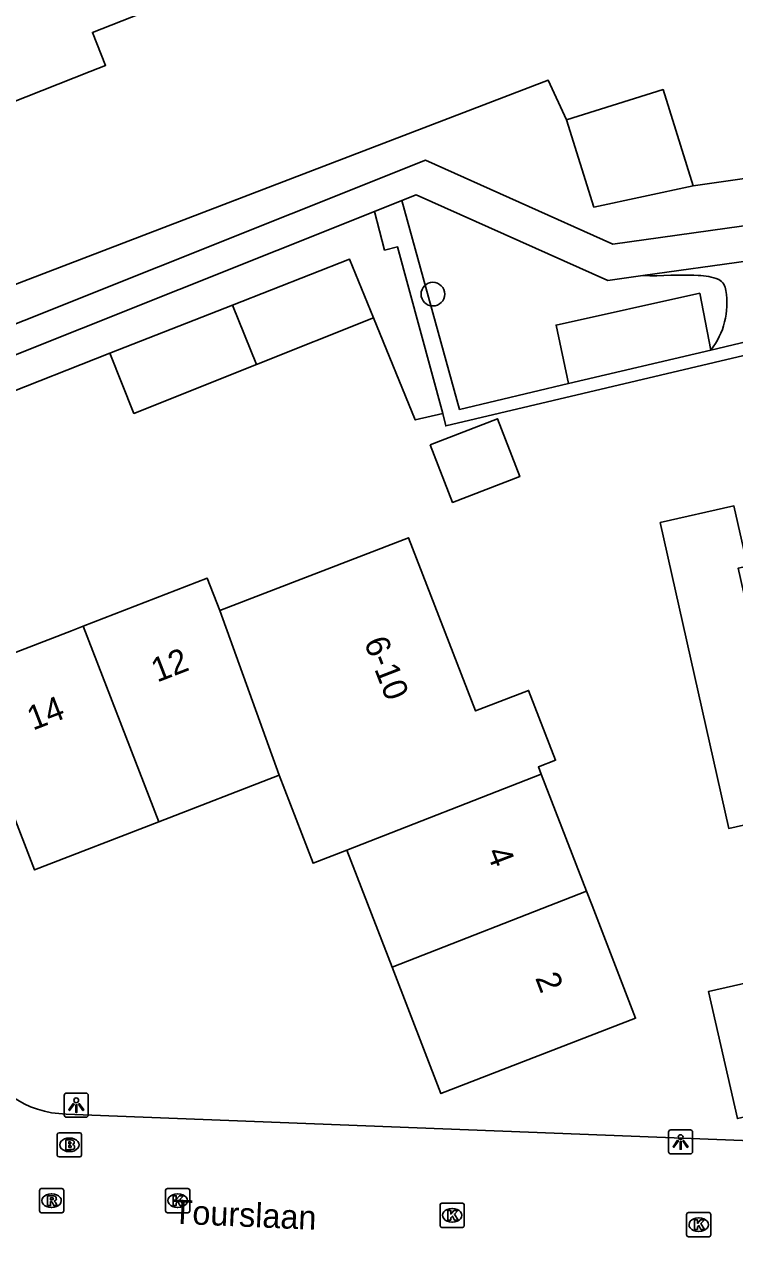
# Model space of a CAD drawing. Extents: x 158474 to 159560, y 388525 to 389605.
# Drawn here: x 159037.9 to 159067.3, y 388584.4 to 388634.5 of the extents above; entities that cross this region are included whole.
import ezdxf

# ---------------------------------------------------------------- set-up
doc = ezdxf.new("R2010")
doc.units = 0
for name, color, linetype in [('IMGEO_Boom', 7, 'Continuous'), ('IMGEO_Brandkraan', 7, 'Continuous'), ('IMGEO_Grasland_overig', 7, 'Continuous'), ('IMGEO_Groenvoorziening', 7, 'Continuous'), ('IMGEO_Kolk', 7, 'Continuous'), ('IMGEO_Lichtpunt', 7, 'Continuous'), ('IMGEO_Openbare_ruimte_label', 7, 'Continuous'), ('IMGEO_Pand', 7, 'Continuous'), ('IMGEO_Pand_nummerreeks', 7, 'Continuous'), ('IMGEO_Rijbaan_lokaal_open', 7, 'Continuous'), ('IMGEO_Rioolput', 7, 'Continuous'), ('IMGEO_Voetpad_halfverhard', 7, 'Continuous'), ('IMGEO_Voetpad_open', 7, 'Continuous')]:
    doc.layers.add(name, color=color, linetype=linetype)

msp = doc.modelspace()

# ---------------------------------------------------------------- linework, layer by layer
at = {"layer": 'IMGEO_Boom'}
msp.add_circle((159054.819, 388623.372), 0.489, dxfattribs=at)
at = {"layer": 'IMGEO_Brandkraan'}
for p, q in [((159039.284, 388587.754), (159039.284, 388588.606)), ((159039.359, 388588.68), (159040.211, 388588.68)), ((159039.772, 388588.46), (159039.797, 388588.46)), ((159040.285, 388588.606), (159040.285, 388587.754)), ((159039.795, 388587.9), (159039.77, 388587.9)), ((159040.211, 388587.68), (159039.359, 388587.68))]:
    msp.add_line(p, q, dxfattribs=at)
for points in [[(159039.284, 388587.754), (159039.284, 388588.606)], [(159039.359, 388588.68), (159040.211, 388588.68)], [(159039.632, 388588.38), (159039.632, 388587.98), (159039.845, 388587.98)], [(159039.863, 388588.38), (159039.632, 388588.38)], [(159040.285, 388588.606), (159040.285, 388587.754)], [(159039.811, 388588.299), (159039.757, 388588.299), (159039.757, 388588.223)], [(159039.757, 388588.223), (159039.81, 388588.223)], [(159039.819, 388588.147), (159039.757, 388588.147), (159039.757, 388588.066)], [(159039.757, 388588.066), (159039.819, 388588.066)], [(159040.211, 388587.68), (159039.359, 388587.68)]]:
    msp.add_lwpolyline(points, dxfattribs=at)
for centre, radius, start, end in [((159039.361, 388588.604), 0.0765, 91.552, 178.448), ((159039.361, 388588.604), 0.0765, 91.552, 178.448), ((159039.867, 388588.235), 0.145, 59.4692, 91.5367), ((159040.209, 388588.604), 0.0765, 1.552, 88.448), ((159040.209, 388588.604), 0.0765, 1.552, 88.448), ((159039.812, 388588.261), 0.0379, 267.8285, 90.9355), ((159039.82, 388588.106), 0.0404, 269.8759, 90.5077), ((159039.851, 388588.231), 0.251, 268.6676, 293.5347), ((159039.892, 388588.282), 0.0922, 285.5137, 58.1501), ((159039.897, 388588.09), 0.105, 301.3115, 78.989), ((159039.361, 388587.756), 0.0765, 181.552, 268.448), ((159039.361, 388587.756), 0.0765, 181.552, 268.448), ((159040.209, 388587.756), 0.0765, 271.552, 358.448), ((159040.209, 388587.756), 0.0765, 271.552, 358.448)]:
    msp.add_arc(centre, radius, start, end, dxfattribs=at)
for centre, major_axis, ratio, start_param, end_param in [((159039.771, 388588.18), (-0.387, 0.002), 0.722429, 4.712389, 7.853982), ((159039.796, 388588.18), (-0.39, 0.002), 0.717154, 1.570796, 4.712389)]:
    msp.add_ellipse(centre, major_axis=major_axis, ratio=ratio, start_param=start_param, end_param=end_param, dxfattribs=at)
at = {"layer": 'IMGEO_Grasland_overig'}
for points in [[(159060.347, 388630.578), (159059.585, 388632.229), (159033.75, 388622.317)], [(159094.866, 388632.027), (159065.587, 388627.847)]]:
    msp.add_lwpolyline(points, dxfattribs=at)
at = {"layer": 'IMGEO_Groenvoorziening'}
for points in [[(159060.433, 388619.671), (159059.914, 388622.093), (159065.853, 388623.407), (159066.31, 388621.06)], [(159052.36, 388622.397), (159054.091, 388618.171), (159055.228, 388618.44)], [(159036.765, 388619.081), (159041.458, 388620.927)]]:
    msp.add_lwpolyline(points, dxfattribs=at)
at = {"layer": 'IMGEO_Kolk'}
for p, q in [((159043.836, 388586.372), (159044.688, 388586.372)), ((159043.761, 388585.446), (159043.761, 388586.298)), ((159044.249, 388586.152), (159044.274, 388586.152)), ((159044.762, 388586.298), (159044.762, 388585.446)), ((159044.688, 388585.372), (159043.836, 388585.372)), ((159044.272, 388585.592), (159044.247, 388585.592)), ((159055.115, 388584.84), (159055.115, 388585.692)), ((159055.19, 388585.766), (159056.042, 388585.766)), ((159055.603, 388585.546), (159055.628, 388585.546)), ((159056.116, 388585.692), (159056.116, 388584.84)), ((159065.387, 388585.378), (159066.239, 388585.378)), ((159055.626, 388584.986), (159055.601, 388584.986)), ((159065.312, 388584.452), (159065.312, 388585.304)), ((159065.8, 388585.158), (159065.825, 388585.158)), ((159066.313, 388585.304), (159066.313, 388584.452)), ((159056.042, 388584.766), (159055.19, 388584.766)), ((159066.239, 388584.378), (159065.387, 388584.378)), ((159065.823, 388584.598), (159065.798, 388584.598))]:
    msp.add_line(p, q, dxfattribs=at)
for points in [[(159043.836, 388586.372), (159044.688, 388586.372)], [(159043.761, 388585.446), (159043.761, 388586.298)], [(159044.082, 388586.072), (159044.205, 388586.072), (159044.205, 388585.921), (159044.335, 388586.072), (159044.499, 388586.072), (159044.353, 388585.921), (159044.506, 388585.672), (159044.354, 388585.672), (159044.269, 388585.836), (159044.205, 388585.769), (159044.205, 388585.672), (159044.082, 388585.672), (159044.082, 388586.072)], [(159044.762, 388586.298), (159044.762, 388585.446)], [(159044.688, 388585.372), (159043.836, 388585.372)], [(159055.115, 388584.84), (159055.115, 388585.692)], [(159055.19, 388585.766), (159056.042, 388585.766)], [(159055.436, 388585.466), (159055.559, 388585.466), (159055.559, 388585.315), (159055.689, 388585.466), (159055.853, 388585.466), (159055.707, 388585.315), (159055.86, 388585.066), (159055.708, 388585.066), (159055.623, 388585.23), (159055.559, 388585.163), (159055.559, 388585.066), (159055.436, 388585.066), (159055.436, 388585.466)], [(159056.116, 388585.692), (159056.116, 388584.84)], [(159065.387, 388585.378), (159066.239, 388585.378)], [(159065.312, 388584.452), (159065.312, 388585.304)], [(159065.633, 388585.078), (159065.756, 388585.078), (159065.756, 388584.927), (159065.886, 388585.078), (159066.05, 388585.078), (159065.904, 388584.927), (159066.057, 388584.678), (159065.905, 388584.678), (159065.82, 388584.842), (159065.756, 388584.775), (159065.756, 388584.678), (159065.633, 388584.678), (159065.633, 388585.078)], [(159066.313, 388585.304), (159066.313, 388584.452)], [(159056.042, 388584.766), (159055.19, 388584.766)], [(159066.239, 388584.378), (159065.387, 388584.378)]]:
    msp.add_lwpolyline(points, dxfattribs=at)
for centre, start, end in [((159043.838, 388586.296), 91.552, 178.448), ((159043.838, 388586.296), 91.552, 178.448), ((159044.686, 388586.296), 1.552, 88.448), ((159044.686, 388586.296), 1.552, 88.448), ((159043.838, 388585.448), 181.552, 268.448), ((159043.838, 388585.448), 181.552, 268.448), ((159044.686, 388585.448), 271.552, 358.448), ((159044.686, 388585.448), 271.552, 358.448), ((159055.192, 388585.69), 91.552, 178.448), ((159055.192, 388585.69), 91.552, 178.448), ((159056.04, 388585.69), 1.552, 88.448), ((159056.04, 388585.69), 1.552, 88.448), ((159065.389, 388585.302), 91.552, 178.448), ((159065.389, 388585.302), 91.552, 178.448), ((159066.237, 388585.302), 1.552, 88.448), ((159066.237, 388585.302), 1.552, 88.448), ((159055.192, 388584.842), 181.552, 268.448), ((159055.192, 388584.842), 181.552, 268.448), ((159056.04, 388584.842), 271.552, 358.448), ((159056.04, 388584.842), 271.552, 358.448), ((159065.389, 388584.454), 181.552, 268.448), ((159065.389, 388584.454), 181.552, 268.448), ((159066.237, 388584.454), 271.552, 358.448), ((159066.237, 388584.454), 271.552, 358.448)]:
    msp.add_arc(centre, 0.0765, start, end, dxfattribs=at)
for centre, major_axis, ratio, start_param, end_param in [((159044.248, 388585.872), (-0.387, 0.002), 0.722429, 4.712389, 7.853982), ((159044.273, 388585.872), (-0.39, 0.002), 0.717154, 1.570796, 4.712389), ((159055.602, 388585.266), (-0.387, 0.002), 0.722429, 4.712389, 7.853982), ((159055.627, 388585.266), (-0.39, 0.002), 0.717154, 1.570796, 4.712389), ((159065.799, 388584.878), (-0.387, 0.002), 0.722429, 4.712389, 7.853982), ((159065.824, 388584.878), (-0.39, 0.002), 0.717154, 1.570796, 4.712389)]:
    msp.add_ellipse(centre, major_axis=major_axis, ratio=ratio, start_param=start_param, end_param=end_param, dxfattribs=at)
at = {"layer": 'IMGEO_Lichtpunt'}
for p, q in [((159039.569, 388590.224), (159039.569, 388589.417)), ((159039.569, 388590.224), (159039.569, 388589.417)), ((159040.471, 388590.319), (159039.663, 388590.319)), ((159040.471, 388590.319), (159039.663, 388590.319)), ((159040.565, 388589.417), (159040.565, 388590.224)), ((159040.565, 388589.417), (159040.565, 388590.224)), ((159039.663, 388589.323), (159040.471, 388589.323)), ((159039.663, 388589.323), (159040.471, 388589.323)), ((159064.565, 388588.703), (159064.565, 388587.896)), ((159064.565, 388588.703), (159064.565, 388587.896)), ((159065.467, 388588.798), (159064.659, 388588.798)), ((159065.467, 388588.798), (159064.659, 388588.798)), ((159065.561, 388587.896), (159065.561, 388588.703)), ((159065.561, 388587.896), (159065.561, 388588.703)), ((159064.659, 388587.802), (159065.467, 388587.802)), ((159064.659, 388587.802), (159065.467, 388587.802))]:
    msp.add_line(p, q, dxfattribs=at)
for points in [[(159039.943, 388589.888), (159039.982, 388589.86), (159039.794, 388589.598), (159039.756, 388589.625), (159039.943, 388589.888)], [(159040.155, 388589.86), (159040.193, 388589.887), (159040.38, 388589.625), (159040.341, 388589.597), (159040.155, 388589.86)], [(159040.045, 388589.84), (159040.092, 388589.84), (159040.092, 388589.518), (159040.045, 388589.518), (159040.045, 388589.84)], [(159064.939, 388588.367), (159064.978, 388588.339), (159064.79, 388588.077), (159064.752, 388588.104), (159064.939, 388588.367)], [(159065.041, 388588.319), (159065.088, 388588.319), (159065.088, 388587.997), (159065.041, 388587.997), (159065.041, 388588.319)], [(159065.151, 388588.339), (159065.189, 388588.366), (159065.376, 388588.104), (159065.337, 388588.076), (159065.151, 388588.339)]]:
    msp.add_lwpolyline(points, dxfattribs=at)
for centre in [(159040.068, 388590.022), (159065.064, 388588.501)]:
    msp.add_circle(centre, 0.0994, dxfattribs=at)
for centre, start, end in [((159039.663, 388590.224), 90, 180), ((159039.663, 388590.224), 90, 180), ((159040.471, 388590.224), 0, 90), ((159040.471, 388590.224), 0, 90), ((159039.663, 388589.417), 180, 270), ((159039.663, 388589.417), 180, 270), ((159040.471, 388589.417), 270, 0), ((159040.471, 388589.417), 270, 360), ((159064.659, 388588.703), 90, 180), ((159064.659, 388588.703), 90, 180), ((159065.467, 388588.703), 0, 90), ((159065.467, 388588.703), 0, 90), ((159064.659, 388587.896), 180, 270), ((159064.659, 388587.896), 180, 270), ((159065.467, 388587.896), 270, 0), ((159065.467, 388587.896), 270, 360)]:
    msp.add_arc(centre, 0.0946, start, end, dxfattribs=at)
at = {"layer": 'IMGEO_Pand'}
for points in [[(159030.501, 388630.166), (159035.451, 388632.124), (159035.997, 388630.743), (159040.647, 388632.582), (159041.278, 388632.831), (159040.738, 388634.196), (159048.353, 388637.208), (159044.341, 388647.353), (159045.722, 388647.899), (159043.659, 388653.114), (159042.267, 388652.563), (159040.333, 388657.454)], [(159065.587, 388627.847), (159064.336, 388631.831), (159060.347, 388630.578)], [(159060.347, 388630.578), (159061.479, 388626.974), (159065.587, 388627.847)], [(159046.532, 388622.922), (159051.366, 388624.823), (159052.36, 388622.397)], [(159041.458, 388620.927), (159046.532, 388622.922)], [(159047.528, 388620.464), (159046.532, 388622.922)], [(159047.528, 388620.464), (159052.36, 388622.397)], [(159041.458, 388620.927), (159042.455, 388618.435), (159047.528, 388620.464)], [(159054.71, 388617.141), (159055.632, 388614.755), (159058.408, 388615.828), (159057.485, 388618.214), (159054.71, 388617.141)], [(159064.215, 388613.923), (159067.056, 388601.271), (159069.733, 388601.872), (159067.45, 388612.041), (159067.825, 388612.125), (159067.267, 388614.609), (159064.215, 388613.923)], [(159046.003, 388610.279), (159053.804, 388613.295), (159056.574, 388606.129), (159058.778, 388606.981), (159059.895, 388604.09), (159059.182, 388603.814), (159059.3, 388603.51)], [(159046.003, 388610.279), (159045.486, 388611.617), (159040.357, 388609.634)], [(159048.457, 388603.467), (159046.003, 388610.279)], [(159040.357, 388609.634), (159039.874, 388609.447), (159035.21, 388607.644), (159038.337, 388599.555), (159043.485, 388601.545)], [(159043.485, 388601.545), (159040.357, 388609.634)], [(159043.485, 388601.545), (159048.457, 388603.467)], [(159051.261, 388600.369), (159049.863, 388599.829), (159048.457, 388603.467)], [(159059.3, 388603.51), (159051.261, 388600.369)], [(159061.171, 388598.67), (159059.3, 388603.51)], [(159051.261, 388600.369), (159053.131, 388595.531)], [(159053.131, 388595.531), (159061.171, 388598.67)], [(159053.131, 388595.531), (159055.153, 388590.302), (159063.203, 388593.414), (159061.4, 388598.078), (159061.171, 388598.67)], [(159069.8, 388589.815), (159067.417, 388589.268), (159066.212, 388594.52), (159068.595, 388595.067)]]:
    msp.add_lwpolyline(points, dxfattribs=at)
at = {"layer": 'IMGEO_Rijbaan_lokaal_open'}
msp.add_lwpolyline([(159070.999, 388588.228), (159067.625, 388588.36), (159039.654, 388589.455)], dxfattribs=at)
msp.add_arc((159039.712, 388593.499), 4.044, 201.0212, 269.1791, dxfattribs=at)
at = {"layer": 'IMGEO_Rioolput'}
for p, q in [((159038.623, 388586.37), (159039.475, 388586.37)), ((159038.548, 388585.444), (159038.548, 388586.296)), ((159039.036, 388586.15), (159039.061, 388586.15)), ((159039.549, 388586.296), (159039.549, 388585.444)), ((159039.475, 388585.37), (159038.623, 388585.37)), ((159039.059, 388585.59), (159039.034, 388585.59))]:
    msp.add_line(p, q, dxfattribs=at)
for points in [[(159038.623, 388586.37), (159039.475, 388586.37)], [(159038.548, 388585.444), (159038.548, 388586.296)], [(159039.137, 388586.068), (159038.885, 388586.07), (159038.885, 388585.67)], [(159039.063, 388585.989), (159039.009, 388585.989), (159039.009, 388585.908)], [(159039.009, 388585.908), (159039.061, 388585.908)], [(159039.549, 388586.296), (159039.549, 388585.444)], [(159039.475, 388585.37), (159038.623, 388585.37)], [(159038.885, 388585.67), (159039.009, 388585.67), (159039.009, 388585.832), (159039.02, 388585.832)], [(159039.067, 388585.803), (159039.138, 388585.67), (159039.278, 388585.67), (159039.213, 388585.796)]]:
    msp.add_lwpolyline(points, dxfattribs=at)
for centre, radius, start, end in [((159038.625, 388586.294), 0.0765, 91.552, 178.448), ((159038.625, 388586.294), 0.0765, 91.552, 178.448), ((159039.473, 388586.294), 0.0765, 1.552, 88.448), ((159039.473, 388586.294), 0.0765, 1.552, 88.448), ((159039.045, 388586.097), 0.19, 274.7715, 282.9687), ((159039.069, 388585.893), 0.0964, 77.0061, 93.1865), ((159039.083, 388585.95), 0.0378, 276.6634, 79.6772), ((159039.136, 388585.958), 0.109, 350.3612, 89.416), ((159039.134, 388585.958), 0.112, 277.5842, 350.9817), ((159038.625, 388585.446), 0.0765, 181.552, 268.448), ((159038.625, 388585.446), 0.0765, 181.552, 268.448), ((159039.019, 388585.779), 0.0533, 26.0293, 88.6989), ((159039.118, 388585.743), 0.108, 29.5134, 73.7905), ((159039.473, 388585.446), 0.0765, 271.552, 358.448), ((159039.473, 388585.446), 0.0765, 271.552, 358.448)]:
    msp.add_arc(centre, radius, start, end, dxfattribs=at)
for centre, major_axis, ratio, start_param, end_param in [((159039.035, 388585.87), (-0.387, 0.002), 0.722429, 4.712389, 7.853982), ((159039.06, 388585.87), (-0.39, 0.002), 0.717154, 1.570796, 4.712389)]:
    msp.add_ellipse(centre, major_axis=major_axis, ratio=ratio, start_param=start_param, end_param=end_param, dxfattribs=at)
at = {"layer": 'IMGEO_Voetpad_halfverhard'}
for points in [[(159026.854, 388617.87), (159054.519, 388628.909), (159062.262, 388625.441), (159095.072, 388630.031)], [(159063.506, 388624.138), (159062.048, 388623.934), (159054.13, 388627.48), (159053.533, 388627.242)], [(159052.402, 388626.791), (159036.225, 388620.336)]]:
    msp.add_lwpolyline(points, dxfattribs=at)
at = {"layer": 'IMGEO_Voetpad_open'}
for points in [[(159053.533, 388627.242), (159052.402, 388626.791)], [(159053.533, 388627.242), (159055.923, 388618.604), (159060.433, 388619.671)], [(159055.228, 388618.44), (159053.356, 388625.324), (159052.818, 388625.197), (159052.402, 388626.791)], [(159063.506, 388624.138), (159067.875, 388624.749), (159069.973, 388625.042)], [(159065.791, 388624.146), (159065.614, 388624.153), (159065.227, 388624.159), (159064.943, 388624.158), (159064.657, 388624.154), (159064.371, 388624.146), (159064.084, 388624.136), (159063.796, 388624.124), (159063.506, 388624.138)], [(159068.899, 388621.673), (159068.457, 388621.568), (159066.31, 388621.06)], [(159069.9, 388621.358), (159055.35, 388617.924), (159055.228, 388618.44)], [(159060.433, 388619.671), (159066.31, 388621.06)]]:
    msp.add_lwpolyline(points, dxfattribs=at)
for centre, radius, start, end in [((159065.802, 388622.027), 2.119, 66.616, 90.2989), ((159063.905, 388622.979), 3.076, 321.4142, 10.0968), ((159066.379, 388623.483), 0.556, 3.6426, 61.6746)]:
    msp.add_arc(centre, radius, start, end, dxfattribs=at)

# ---------------------------------------------------------------- texts
at = {"layer": 'IMGEO_Openbare_ruimte_label'}
msp.add_text('Tourslaan', height=1, rotation=357.4781, dxfattribs=at).set_placement((159044.039, 388584.924))
at = {"layer": 'IMGEO_Pand_nummerreeks'}
for s, rotation, p in [('6-10', 291.1362, (159051.956, 388608.981)), ('12', 21.138, (159043.412, 388607.299)), ('14', 21.138, (159038.277, 388605.313)), ('4', 291.1382, (159057.028, 388600.288)), ('2', 291.1382, (159059.038, 388595.09))]:
    msp.add_text(s, height=1, rotation=rotation, dxfattribs=at).set_placement(p)

doc.saveas('drawing.dxf')
